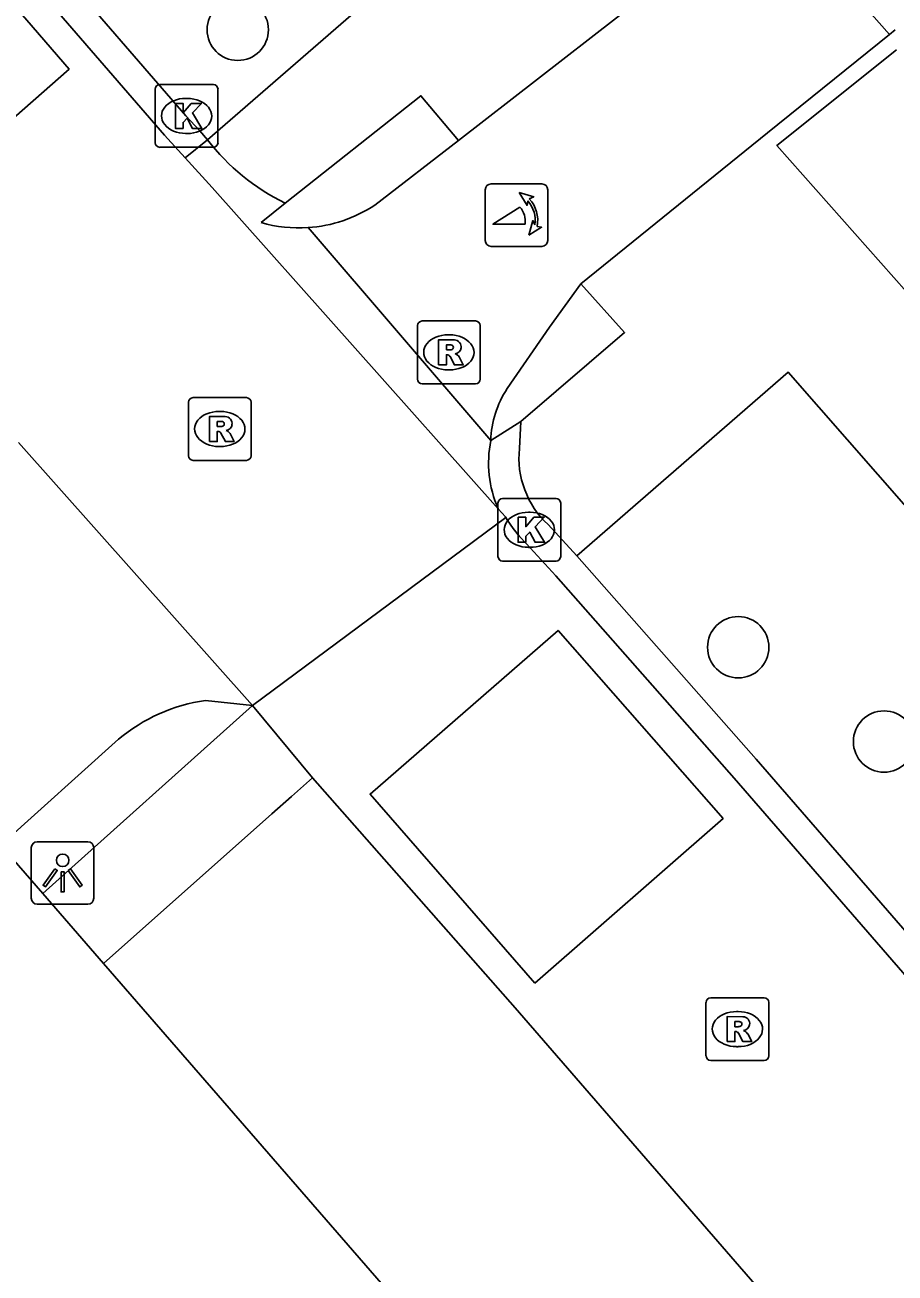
# Model space of a CAD drawing. Extents: x 155888 to 156864, y 383882 to 384671.
# Drawn here: x 156387.96 to 156401.84, y 384194.08 to 384213.98 of the extents above; entities that cross this region are included whole.
import ezdxf

# ---------------------------------------------------------------- set-up
doc = ezdxf.new("R2010")
doc.units = 0
for name, color, linetype in [('IMGEO_Boom', 7, 'Continuous'), ('IMGEO_Fietspad_gesloten', 7, 'Continuous'), ('IMGEO_Fietspad_open', 7, 'Continuous'), ('IMGEO_Kolk', 7, 'Continuous'), ('IMGEO_Lichtpunt', 7, 'Continuous'), ('IMGEO_OVBaan_gesloten', 7, 'Continuous'), ('IMGEO_Poller', 7, 'Continuous'), ('IMGEO_Rijbaan_lokaal_gesloten', 7, 'Continuous'), ('IMGEO_Rijbaan_lokaal_open', 7, 'Continuous'), ('IMGEO_Rioolput', 7, 'Continuous'), ('IMGEO_Voetpad_open', 7, 'Continuous')]:
    doc.layers.add(name, color=color, linetype=linetype)

msp = doc.modelspace()

# ---------------------------------------------------------------- linework, layer by layer
at = {"layer": 'IMGEO_Boom'}
for centre in [(156391.354, 384213.901), (156399.335, 384204.056), (156401.66, 384202.553)]:
    msp.add_circle(centre, 0.489, dxfattribs=at)
at = {"layer": 'IMGEO_Fietspad_gesloten'}
for points in [[(156399.816, 384216.011), (156401.748, 384213.827)], [(156401.748, 384213.827), (156401.836, 384213.898)], [(156391.587, 384203.129), (156390.84, 384203.207)], [(156389.452, 384202.589), (156387.576, 384200.899)]]:
    msp.add_lwpolyline(points, dxfattribs=at)
msp.add_arc((156391.217, 384200.493), 2.74, 97.9035, 130.098, dxfattribs=at)
at = {"layer": 'IMGEO_Fietspad_open'}
for points in [[(156397.871, 384214.469), (156397.392, 384214.09), (156394.876, 384212.133)], [(156396.823, 384209.851), (156399.804, 384212.258), (156401.748, 384213.827)], [(156394.876, 384212.133), (156393.539, 384211.107)], [(156395.652, 384208.181), (156396.323, 384209.162), (156396.823, 384209.851)]]:
    msp.add_lwpolyline(points, dxfattribs=at)
for centre, radius, start, end in [((156392.326, 384212.935), 2.194, 273.9024, 303.5803), ((156396.965, 384207.31), 1.576, 146.4425, 178.4003)]:
    msp.add_arc(centre, radius, start, end, dxfattribs=at)
at = {"layer": 'IMGEO_Kolk'}
for p, q in [((156390.113, 384213.027), (156390.965, 384213.027)), ((156390.038, 384212.101), (156390.038, 384212.953)), ((156390.526, 384212.807), (156390.551, 384212.807)), ((156391.039, 384212.953), (156391.039, 384212.101)), ((156390.549, 384212.247), (156390.524, 384212.247)), ((156390.965, 384212.027), (156390.113, 384212.027)), ((156395.578, 384206.429), (156396.43, 384206.429)), ((156395.503, 384205.503), (156395.503, 384206.355)), ((156395.991, 384206.209), (156396.016, 384206.209)), ((156396.504, 384206.355), (156396.504, 384205.503)), ((156396.014, 384205.649), (156395.989, 384205.649)), ((156396.43, 384205.429), (156395.578, 384205.429))]:
    msp.add_line(p, q, dxfattribs=at)
for points in [[(156390.113, 384213.027), (156390.965, 384213.027)], [(156390.038, 384212.101), (156390.038, 384212.953)], [(156391.039, 384212.953), (156391.039, 384212.101)], [(156390.359, 384212.727), (156390.482, 384212.727), (156390.482, 384212.576), (156390.612, 384212.727), (156390.776, 384212.727), (156390.63, 384212.576), (156390.783, 384212.327), (156390.631, 384212.327), (156390.546, 384212.491), (156390.482, 384212.424), (156390.482, 384212.327), (156390.359, 384212.327), (156390.359, 384212.727)], [(156390.965, 384212.027), (156390.113, 384212.027)], [(156395.578, 384206.429), (156396.43, 384206.429)], [(156395.503, 384205.503), (156395.503, 384206.355)], [(156396.504, 384206.355), (156396.504, 384205.503)], [(156395.824, 384206.129), (156395.947, 384206.129), (156395.947, 384205.978), (156396.077, 384206.129), (156396.241, 384206.129), (156396.095, 384205.978), (156396.248, 384205.729), (156396.096, 384205.729), (156396.011, 384205.893), (156395.947, 384205.826), (156395.947, 384205.729), (156395.824, 384205.729), (156395.824, 384206.129)], [(156396.43, 384205.429), (156395.578, 384205.429)]]:
    msp.add_lwpolyline(points, dxfattribs=at)
for centre, start, end in [((156390.115, 384212.951), 91.552, 178.448), ((156390.115, 384212.951), 91.552, 178.448), ((156390.963, 384212.951), 1.552, 88.448), ((156390.963, 384212.951), 1.552, 88.448), ((156390.115, 384212.103), 181.552, 268.448), ((156390.115, 384212.103), 181.552, 268.448), ((156390.963, 384212.103), 271.552, 358.448), ((156390.963, 384212.103), 271.552, 358.448), ((156395.58, 384206.353), 91.552, 178.448), ((156395.58, 384206.353), 91.552, 178.448), ((156396.428, 384206.353), 1.552, 88.448), ((156396.428, 384206.353), 1.552, 88.448), ((156395.58, 384205.505), 181.552, 268.448), ((156395.58, 384205.505), 181.552, 268.448), ((156396.428, 384205.505), 271.552, 358.448), ((156396.428, 384205.505), 271.552, 358.448)]:
    msp.add_arc(centre, 0.0765, start, end, dxfattribs=at)
for centre, major_axis, ratio, start_param, end_param in [((156390.525, 384212.527), (-0.387, 0.002), 0.722429, 4.712389, 7.853982), ((156390.55, 384212.527), (-0.39, 0.002), 0.717154, 1.570796, 4.712389), ((156395.99, 384205.929), (-0.387, 0.002), 0.722429, 4.712389, 7.853982), ((156396.015, 384205.929), (-0.39, 0.002), 0.717154, 1.570796, 4.712389)]:
    msp.add_ellipse(centre, major_axis=major_axis, ratio=ratio, start_param=start_param, end_param=end_param, dxfattribs=at)
at = {"layer": 'IMGEO_Lichtpunt'}
for p, q in [((156388.062, 384200.861), (156388.062, 384200.054)), ((156388.062, 384200.861), (156388.062, 384200.054)), ((156388.964, 384200.956), (156388.156, 384200.956)), ((156388.964, 384200.956), (156388.156, 384200.956)), ((156389.058, 384200.054), (156389.058, 384200.861)), ((156389.058, 384200.054), (156389.058, 384200.861)), ((156388.156, 384199.96), (156388.964, 384199.96)), ((156388.156, 384199.96), (156388.964, 384199.96))]:
    msp.add_line(p, q, dxfattribs=at)
for points in [[(156388.436, 384200.525), (156388.475, 384200.497), (156388.287, 384200.235), (156388.249, 384200.262), (156388.436, 384200.525)], [(156388.538, 384200.477), (156388.585, 384200.477), (156388.585, 384200.155), (156388.538, 384200.155), (156388.538, 384200.477)], [(156388.648, 384200.497), (156388.686, 384200.524), (156388.873, 384200.262), (156388.834, 384200.234), (156388.648, 384200.497)]]:
    msp.add_lwpolyline(points, dxfattribs=at)
msp.add_circle((156388.561, 384200.659), 0.0994, dxfattribs=at)
for centre, start, end in [((156388.156, 384200.861), 90, 180), ((156388.156, 384200.861), 90, 180), ((156388.964, 384200.861), 0, 90), ((156388.964, 384200.861), 0, 90), ((156388.156, 384200.054), 180, 270), ((156388.156, 384200.054), 180, 270), ((156388.964, 384200.054), 270, 0), ((156388.964, 384200.054), 270, 360)]:
    msp.add_arc(centre, 0.0946, start, end, dxfattribs=at)
at = {"layer": 'IMGEO_OVBaan_gesloten'}
for points in [[(156388.245, 384200.13), (156387.576, 384200.899)], [(156389.213, 384199.015), (156388.245, 384200.13)], [(156517.145, 384051.764), (156500, 384071.498), (156389.213, 384199.015)]]:
    msp.add_lwpolyline(points, dxfattribs=at)
at = {"layer": 'IMGEO_Poller'}
for p, q in [((156396.203, 384211.444), (156395.395, 384211.444)), ((156396.203, 384211.444), (156395.395, 384211.444)), ((156395.301, 384211.349), (156395.301, 384210.542)), ((156395.301, 384211.349), (156395.301, 384210.542)), ((156396.297, 384210.542), (156396.297, 384211.349)), ((156396.297, 384210.542), (156396.297, 384211.349)), ((156395.395, 384210.447), (156396.203, 384210.447)), ((156395.395, 384210.447), (156396.203, 384210.447))]:
    msp.add_line(p, q, dxfattribs=at)
for points in [[(156395.98, 384211.173), (156395.968, 384211.1), (156395.843, 384211.305)], [(156395.843, 384211.305), (156396.074, 384211.239), (156396.003, 384211.207)], [(156395.936, 384210.8), (156395.423, 384210.8), (156395.853, 384211.075)], [(156395.996, 384210.628), (156396.062, 384210.859), (156396.092, 384210.791)], [(156396.128, 384210.764), (156396.2, 384210.753), (156395.996, 384210.628)]]:
    msp.add_lwpolyline(points, dxfattribs=at)
for centre, radius, start, end in [((156395.395, 384211.349), 0.0946, 90, 180), ((156395.395, 384211.349), 0.0946, 90, 180), ((156396.203, 384211.349), 0.0946, 0, 90), ((156396.203, 384211.349), 0.0946, 0, 90), ((156395.622, 384210.86), 0.516, 349.3569, 42.2912), ((156395.608, 384210.85), 0.332, 351.3247, 42.4854), ((156395.622, 384210.86), 0.476, 351.7527, 41.1691), ((156395.395, 384210.542), 0.0946, 180, 270), ((156395.395, 384210.542), 0.0946, 180, 270), ((156396.203, 384210.542), 0.0946, 270, 0), ((156396.203, 384210.542), 0.0946, 270, 0)]:
    msp.add_arc(centre, radius, start, end, dxfattribs=at)
at = {"layer": 'IMGEO_Rijbaan_lokaal_gesloten'}
for points in [[(156268.182, 384354.901), (156268.706, 384354.213), (156268.937, 384353.913), (156270.932, 384350.999), (156272.094, 384349.06), (156272.56, 384348.305), (156273.043, 384347.563), (156273.546, 384346.832), (156274.066, 384346.114), (156274.603, 384345.409), (156275.158, 384344.718), (156311.817, 384302.54), (156315.512, 384298.282), (156317.194, 384296.335), (156350.366, 384258.146), (156355.834, 384251.857), (156357.459, 384250), (156390.184, 384212.221), (156390.405, 384211.984), (156390.515, 384211.858)], [(156395.506, 384206.265), (156390.947, 384211.386), (156390.515, 384211.858)], [(156387.858, 384207.321), (156391.587, 384203.129)], [(156395.506, 384206.265), (156395.623, 384206.134), (156395.631, 384206.125)], [(156391.587, 384203.129), (156395.631, 384206.125)], [(156395.631, 384206.125), (156395.653, 384206.088), (156395.745, 384205.951), (156395.847, 384205.822), (156395.961, 384205.703), (156396.428, 384205.193), (156399.273, 384201.968), (156437.383, 384158.067), (156443.7, 384150.805), (156476.876, 384112.6), (156481.951, 384106.723), (156483.127, 384105.407), (156500, 384085.986), (156516.29, 384067.237), (156517.607, 384065.738), (156518.453, 384064.739), (156519.101, 384063.991), (156519.163, 384063.918), (156519.227, 384063.847), (156519.291, 384063.776)], [(156392.544, 384201.972), (156391.587, 384203.129)], [(156527.288, 384046.812), (156520.535, 384054.614), (156504.298, 384073.374), (156500, 384078.319), (156478.069, 384103.539), (156435.386, 384152.651), (156395.779, 384198.307), (156392.544, 384201.972)]]:
    msp.add_lwpolyline(points, dxfattribs=at)
at = {"layer": 'IMGEO_Rijbaan_lokaal_open'}
for points in [[(156390.873, 384212.147), (156390.747, 384212.292), (156390.526, 384212.529), (156358.068, 384250), (156356.972, 384251.265), (156356.18, 384252.16)], [(156386.059, 384216.286), (156388.664, 384213.273), (156385.658, 384210.631), (156383.075, 384213.662), (156386.059, 384216.286)], [(156390.515, 384211.858), (156390.873, 384212.147)], [(156392.111, 384211.139), (156391.726, 384210.826)], [(156392.475, 384210.746), (156395.39, 384207.354)], [(156395.39, 384207.354), (156395.866, 384207.657)], [(156395.866, 384207.657), (156395.846, 384207.227)], [(156396.302, 384206.014), (156396.759, 384205.513)], [(156437.73, 384158.369), (156399.619, 384202.271), (156396.759, 384205.513)], [(156396.094, 384198.698), (156399.093, 384201.328), (156396.463, 384204.325), (156393.464, 384201.715), (156396.094, 384198.698)]]:
    msp.add_lwpolyline(points, dxfattribs=at)
for centre, radius, start, end in [((156393.591, 384214.221), 3.419, 217.3448, 244.3491), ((156392.333, 384212.961), 2.219, 254.133, 273.6738), ((156397.18, 384206.994), 1.826, 168.6268, 203.5336), ((156397.278, 384207.073), 1.44, 173.8684, 227.3368)]:
    msp.add_arc(centre, radius, start, end, dxfattribs=at)
at = {"layer": 'IMGEO_Rioolput'}
for p, q in [((156394.295, 384209.258), (156395.147, 384209.258)), ((156394.22, 384208.332), (156394.22, 384209.184)), ((156394.708, 384209.038), (156394.733, 384209.038)), ((156395.221, 384209.184), (156395.221, 384208.332)), ((156394.731, 384208.478), (156394.706, 384208.478)), ((156395.147, 384208.258), (156394.295, 384208.258)), ((156390.642, 384208.036), (156391.494, 384208.036)), ((156390.567, 384207.11), (156390.567, 384207.962)), ((156391.055, 384207.816), (156391.08, 384207.816)), ((156391.568, 384207.962), (156391.568, 384207.11)), ((156391.078, 384207.256), (156391.053, 384207.256)), ((156391.494, 384207.036), (156390.642, 384207.036)), ((156398.896, 384198.468), (156399.748, 384198.468)), ((156398.821, 384197.542), (156398.821, 384198.394)), ((156399.309, 384198.248), (156399.334, 384198.248)), ((156399.822, 384198.394), (156399.822, 384197.542)), ((156399.332, 384197.688), (156399.307, 384197.688)), ((156399.748, 384197.468), (156398.896, 384197.468))]:
    msp.add_line(p, q, dxfattribs=at)
for points in [[(156394.295, 384209.258), (156395.147, 384209.258)], [(156394.22, 384208.332), (156394.22, 384209.184)], [(156395.221, 384209.184), (156395.221, 384208.332)], [(156394.809, 384208.956), (156394.557, 384208.958), (156394.557, 384208.558)], [(156394.735, 384208.877), (156394.681, 384208.877), (156394.681, 384208.796)], [(156394.681, 384208.796), (156394.733, 384208.796)], [(156394.557, 384208.558), (156394.681, 384208.558), (156394.681, 384208.72), (156394.692, 384208.72)], [(156394.739, 384208.691), (156394.81, 384208.558), (156394.95, 384208.558), (156394.885, 384208.684)], [(156395.147, 384208.258), (156394.295, 384208.258)], [(156390.642, 384208.036), (156391.494, 384208.036)], [(156390.567, 384207.11), (156390.567, 384207.962)], [(156391.568, 384207.962), (156391.568, 384207.11)], [(156391.156, 384207.734), (156390.904, 384207.736), (156390.904, 384207.336)], [(156391.082, 384207.655), (156391.028, 384207.655), (156391.028, 384207.574)], [(156390.904, 384207.336), (156391.028, 384207.336), (156391.028, 384207.498), (156391.039, 384207.498)], [(156391.028, 384207.574), (156391.08, 384207.574)], [(156391.086, 384207.469), (156391.157, 384207.336), (156391.297, 384207.336), (156391.232, 384207.462)], [(156391.494, 384207.036), (156390.642, 384207.036)], [(156398.896, 384198.468), (156399.748, 384198.468)], [(156398.821, 384197.542), (156398.821, 384198.394)], [(156399.822, 384198.394), (156399.822, 384197.542)], [(156399.41, 384198.166), (156399.158, 384198.168), (156399.158, 384197.768)], [(156399.336, 384198.087), (156399.282, 384198.087), (156399.282, 384198.006)], [(156399.158, 384197.768), (156399.282, 384197.768), (156399.282, 384197.93), (156399.293, 384197.93)], [(156399.282, 384198.006), (156399.334, 384198.006)], [(156399.34, 384197.901), (156399.411, 384197.768), (156399.551, 384197.768), (156399.486, 384197.894)], [(156399.748, 384197.468), (156398.896, 384197.468)]]:
    msp.add_lwpolyline(points, dxfattribs=at)
for centre, radius, start, end in [((156394.297, 384209.182), 0.0765, 91.552, 178.448), ((156394.297, 384209.182), 0.0765, 91.552, 178.448), ((156395.145, 384209.182), 0.0765, 1.552, 88.448), ((156395.145, 384209.182), 0.0765, 1.552, 88.448), ((156394.717, 384208.985), 0.19, 274.7715, 282.9687), ((156394.741, 384208.781), 0.0964, 77.0061, 93.1865), ((156394.755, 384208.838), 0.0378, 276.6634, 79.6772), ((156394.808, 384208.846), 0.109, 350.3612, 89.416), ((156394.806, 384208.846), 0.112, 277.5842, 350.9817), ((156394.691, 384208.667), 0.0533, 26.0293, 88.6989), ((156394.79, 384208.631), 0.108, 29.5134, 73.7905), ((156394.297, 384208.334), 0.0765, 181.552, 268.448), ((156394.297, 384208.334), 0.0765, 181.552, 268.448), ((156395.145, 384208.334), 0.0765, 271.552, 358.448), ((156395.145, 384208.334), 0.0765, 271.552, 358.448), ((156390.644, 384207.96), 0.0765, 91.552, 178.448), ((156390.644, 384207.96), 0.0765, 91.552, 178.448), ((156391.492, 384207.96), 0.0765, 1.552, 88.448), ((156391.492, 384207.96), 0.0765, 1.552, 88.448), ((156391.088, 384207.559), 0.0964, 77.0061, 93.1865), ((156391.102, 384207.616), 0.0378, 276.6634, 79.6772), ((156391.155, 384207.624), 0.109, 350.3612, 89.416), ((156391.153, 384207.624), 0.112, 277.5842, 350.9817), ((156391.038, 384207.445), 0.0533, 26.0293, 88.6989), ((156391.064, 384207.763), 0.19, 274.7715, 282.9687), ((156391.137, 384207.409), 0.108, 29.5134, 73.7905), ((156390.644, 384207.112), 0.0765, 181.552, 268.448), ((156390.644, 384207.112), 0.0765, 181.552, 268.448), ((156391.492, 384207.112), 0.0765, 271.552, 358.448), ((156391.492, 384207.112), 0.0765, 271.552, 358.448), ((156398.898, 384198.392), 0.0765, 91.552, 178.448), ((156398.898, 384198.392), 0.0765, 91.552, 178.448), ((156399.746, 384198.392), 0.0765, 1.552, 88.448), ((156399.746, 384198.392), 0.0765, 1.552, 88.448), ((156399.342, 384197.991), 0.0964, 77.0061, 93.1865), ((156399.356, 384198.048), 0.0378, 276.6634, 79.6772), ((156399.409, 384198.056), 0.109, 350.3612, 89.416), ((156399.292, 384197.877), 0.0533, 26.0293, 88.6989), ((156399.318, 384198.195), 0.19, 274.7715, 282.9687), ((156399.407, 384198.056), 0.112, 277.5842, 350.9817), ((156399.391, 384197.841), 0.108, 29.5134, 73.7905), ((156398.898, 384197.544), 0.0765, 181.552, 268.448), ((156398.898, 384197.544), 0.0765, 181.552, 268.448), ((156399.746, 384197.544), 0.0765, 271.552, 358.448), ((156399.746, 384197.544), 0.0765, 271.552, 358.448)]:
    msp.add_arc(centre, radius, start, end, dxfattribs=at)
for centre, major_axis, ratio, start_param, end_param in [((156394.707, 384208.758), (-0.387, 0.002), 0.722429, 4.712389, 7.853982), ((156394.732, 384208.758), (-0.39, 0.002), 0.717154, 1.570796, 4.712389), ((156391.054, 384207.536), (-0.387, 0.002), 0.722429, 4.712389, 7.853982), ((156391.079, 384207.536), (-0.39, 0.002), 0.717154, 1.570796, 4.712389), ((156399.308, 384197.968), (-0.387, 0.002), 0.722429, 4.712389, 7.853982), ((156399.333, 384197.968), (-0.39, 0.002), 0.717154, 1.570796, 4.712389)]:
    msp.add_ellipse(centre, major_axis=major_axis, ratio=ratio, start_param=start_param, end_param=end_param, dxfattribs=at)
at = {"layer": 'IMGEO_Voetpad_open'}
for points in [[(156394.323, 384215.145), (156390.873, 384212.147)], [(156404.719, 384206.678), (156399.951, 384212.058), (156401.861, 384213.582)], [(156394.876, 384212.133), (156394.275, 384212.848), (156392.111, 384211.139)], [(156395.866, 384207.657), (156397.522, 384209.077), (156396.823, 384209.851)], [(156396.759, 384205.513), (156400.131, 384208.443), (156402.989, 384205.178)], [(156388.245, 384200.13), (156391.587, 384203.129)], [(156392.544, 384201.972), (156392.213, 384201.678), (156391.898, 384201.399), (156389.213, 384199.015)]]:
    msp.add_lwpolyline(points, dxfattribs=at)

doc.saveas('drawing.dxf')
